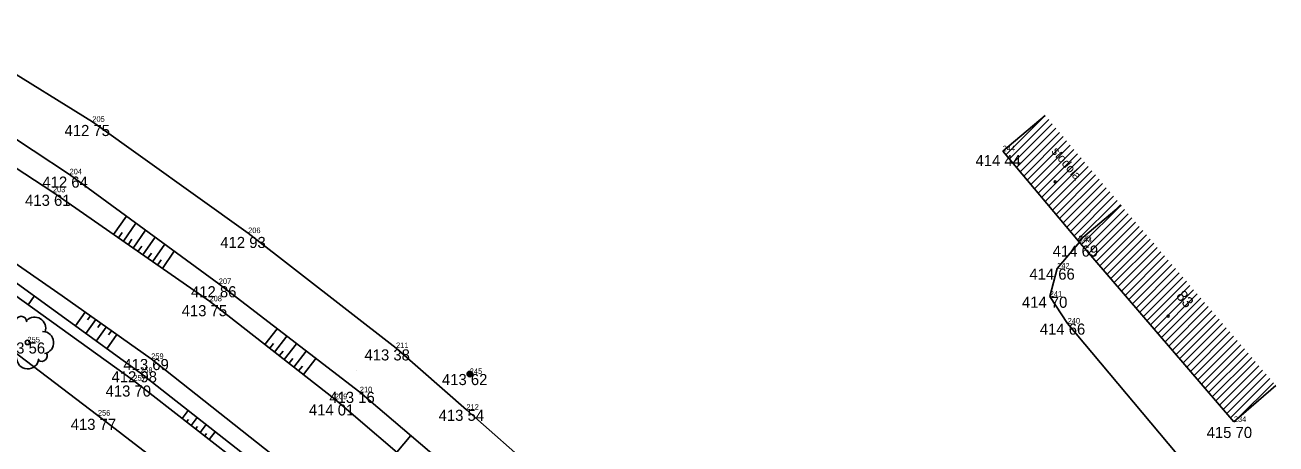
# Model space of a CAD drawing. Extents: x -559180 to -551373, y -1076947 to -1072071.
# Drawn here: x -554937.8 to -554825.1, y -1073320.8 to -1073283.1 of the extents above; entities that cross this region are included whole.
import ezdxf

# ---------------------------------------------------------------- set-up
doc = ezdxf.new("R2010")
doc.units = 0
for name, color, linetype in [('12_PLOTY', 7, 'Continuous'), ('14_BUDOVY', 7, 'Continuous'), ('17_KOMUNIKACE', 7, 'Continuous'), ('1_VODA_ZN', 7, 'Continuous'), ('20_EL_ZN', 7, 'Continuous'), ('26_SRAFY', 7, 'Continuous'), ('27_HRANA_PATA', 7, 'Continuous'), ('32', 7, 'Continuous'), ('34_ZELEN', 7, 'Continuous'), ('3_BODY', 7, 'Continuous'), ('47_ZN_STAV_OBJ$', 7, 'Continuous'), ('52_POPIS_UCELOVY', 7, 'Continuous'), ('54_C_POPISNA', 7, 'Continuous'), ('6_VYSKY', 7, 'Continuous')]:
    doc.layers.add(name, color=color, linetype=linetype)

# ---------------------------------------------------------------- blocks, each defined once
blk = doc.blocks.new('POINT_DISPLAY')
blk.add_line((0, 0), (0, 0))
blk = doc.blocks.new('SLDP')
at = {"layer": '20_EL_ZN'}
for radius in [0.25, 0.158, 0.05]:
    blk.add_circle((0, 0), radius, dxfattribs=at)
blk = doc.blocks.new('STLS')
at = {"layer": '34_ZELEN'}
blk.add_circle((0, 0), 0.2, dxfattribs=at)
for centre, radius, start, end in [((-0.57, 1.85), 0.5, 0, 180), ((0.64, 1.28), 1, 341.2293, 135), ((-1.6, 0.15), 1, 90, 270), ((-1.42, 1.37), 0.5, 45, 210.4326), ((1.36, -0.02), 1, 279.53, 90), ((-1.42, -1.21), 0.5, 135, 315), ((1.28, -1.21), 0.5, 234.3777, 31.0479), ((0.02, -1.38), 1, 180, 353.8403)]:
    blk.add_arc(centre, radius, start, end, dxfattribs=at)
blk = doc.blocks.new('BZ')
at = {"layer": '47_ZN_STAV_OBJ$'}
blk.add_circle((0, 0), 0.0875, dxfattribs=at)

msp = doc.modelspace()

# ---------------------------------------------------------------- linework, layer by layer
at = {"layer": '12_PLOTY'}
for p, q in [((-554931.73, -1073291.83), (-554945.77, -1073283.12)), ((-554917.7, -1073301.85), (-554931.73, -1073291.83)), ((-554904.38, -1073312.2), (-554917.7, -1073301.85)), ((-554844.84, -1073305.04), (-554842.837, -1073302.655)), ((-554845.51, -1073307.57), (-554844.84, -1073305.04)), ((-554843.9, -1073309.99), (-554845.51, -1073307.57)), ((-554944.06, -1073308.53), (-554931.23, -1073318.28)), ((-554831.43, -1073324.84), (-554843.9, -1073309.99)), ((-554898.04, -1073317.75), (-554904.38, -1073312.2)), ((-554931.23, -1073318.28), (-554913.99, -1073331.49)), ((-554884.41, -1073329.74), (-554898.04, -1073317.75))]:
    msp.add_line(p, q, dxfattribs=at)
at = {"layer": '14_BUDOVY'}
for p, q in [((-554845.932, -1073291.252), (-554849.75, -1073294.48)), ((-554842.91, -1073302.57), (-554849.75, -1073294.48)), ((-554839.092, -1073299.342), (-554842.91, -1073302.57)), ((-554828.93, -1073318.84), (-554842.91, -1073302.57)), ((-554825.138, -1073315.581), (-554828.93, -1073318.84))]:
    msp.add_line(p, q, dxfattribs=at)
at = {"layer": '17_KOMUNIKACE'}
for p, q in [((-554948.08, -1073289.79), (-554935.28, -1073298.17)), ((-554935.28, -1073298.17), (-554921.18, -1073307.99)), ((-554921.18, -1073307.99), (-554909.89, -1073316.8)), ((-554926.43, -1073313.18), (-554910.68, -1073325.6)), ((-554909.89, -1073316.8), (-554888.44, -1073335.12))]:
    msp.add_line(p, q, dxfattribs=at)
msp.add_lwpolyline([(-554943.81, -1073301.02), (-554934.446, -1073307.488), (-554926.43, -1073313.18)], dxfattribs=at)
at = {"layer": '26_SRAFY'}
for p, q in [((-554928.664, -1073300.317), (-554929.818, -1073301.974)), ((-554927.801, -1073300.951), (-554928.939, -1073302.586)), ((-554926.937, -1073301.585), (-554928.061, -1073303.198)), ((-554929.035, -1073301.786), (-554929.379, -1073302.28)), ((-554928.161, -1073302.405), (-554928.5, -1073302.892)), ((-554926.074, -1073302.219), (-554927.182, -1073303.81)), ((-554927.287, -1073303.023), (-554927.621, -1073303.504)), ((-554926.412, -1073303.642), (-554926.743, -1073304.116)), ((-554925.21, -1073302.853), (-554926.303, -1073304.422)), ((-554924.347, -1073303.487), (-554925.424, -1073305.034)), ((-554925.538, -1073304.261), (-554925.864, -1073304.728)), ((-554936.961, -1073307.526), (-554937.518, -1073308.299)), ((-554933.262, -1073310.206), (-554932.376, -1073308.958)), ((-554932.169, -1073309.67), (-554931.902, -1073309.294)), ((-554932.321, -1073310.888), (-554931.429, -1073309.631)), ((-554931.381, -1073311.57), (-554930.481, -1073310.303)), ((-554931.224, -1073310.345), (-554930.955, -1073309.967)), ((-554930.278, -1073311.021), (-554930.008, -1073310.64)), ((-554915.086, -1073310.463), (-554916.193, -1073311.882)), ((-554930.44, -1073312.252), (-554929.534, -1073310.976)), ((-554915.426, -1073311.794), (-554915.759, -1073312.22)), ((-554914.213, -1073311.134), (-554915.325, -1073312.559)), ((-554913.34, -1073311.804), (-554914.457, -1073313.236)), ((-554914.557, -1073312.469), (-554914.891, -1073312.897)), ((-554912.467, -1073312.475), (-554913.59, -1073313.913)), ((-554913.688, -1073313.144), (-554914.024, -1073313.574)), ((-554912.818, -1073313.819), (-554913.156, -1073314.252)), ((-554911.594, -1073313.145), (-554912.722, -1073314.59)), ((-554923.103, -1073317.815), (-554923.654, -1073318.525)), ((-554922.288, -1073318.452), (-554922.836, -1073319.159)), ((-554923.08, -1073318.629), (-554923.245, -1073318.842)), ((-554922.264, -1073319.264), (-554922.428, -1073319.476)), ((-554921.473, -1073319.089), (-554922.019, -1073319.793)), ((-554920.659, -1073319.726), (-554921.202, -1073320.426)), ((-554921.447, -1073319.899), (-554921.61, -1073320.11)), ((-554903.051, -1073320.066), (-554904.323, -1073321.555))]:
    msp.add_line(p, q, dxfattribs=at)
at = {"layer": '27_HRANA_PATA'}
for p, q in [((-554947.27, -1073287.71), (-554933.78, -1073296.56)), ((-554933.78, -1073296.56), (-554920.34, -1073306.43)), ((-554943.91, -1073302.49), (-554927.42, -1073314.44)), ((-554944.46, -1073303.3), (-554928.03, -1073315.13)), ((-554920.34, -1073306.43), (-554907.64, -1073316.18)), ((-554928.03, -1073315.13), (-554911.67, -1073327.82)), ((-554927.42, -1073314.44), (-554911.38, -1073326.98)), ((-554907.64, -1073316.18), (-554887.27, -1073333.43))]:
    msp.add_line(p, q, dxfattribs=at)
at = {"layer": '32'}
for p, q in [((-554849.48, -1073294.8), (-554845.932, -1073291.252)), ((-554849.156, -1073295.183), (-554845.608, -1073291.635)), ((-554848.832, -1073295.566), (-554845.284, -1073292.018)), ((-554848.508, -1073295.949), (-554844.96, -1073292.401)), ((-554848.184, -1073296.332), (-554844.636, -1073292.785)), ((-554847.86, -1073296.715), (-554844.312, -1073293.168)), ((-554847.536, -1073297.099), (-554843.988, -1073293.551)), ((-554847.212, -1073297.482), (-554843.664, -1073293.934)), ((-554846.888, -1073297.865), (-554843.34, -1073294.317)), ((-554846.564, -1073298.248), (-554843.016, -1073294.7)), ((-554846.24, -1073298.631), (-554842.692, -1073295.084)), ((-554845.916, -1073299.014), (-554842.369, -1073295.467)), ((-554845.592, -1073299.398), (-554842.045, -1073295.85)), ((-554845.268, -1073299.781), (-554841.721, -1073296.233)), ((-554844.944, -1073300.164), (-554841.397, -1073296.616)), ((-554844.62, -1073300.547), (-554841.073, -1073296.999)), ((-554844.296, -1073300.93), (-554840.749, -1073297.382)), ((-554843.973, -1073301.313), (-554840.425, -1073297.766)), ((-554843.649, -1073301.696), (-554840.101, -1073298.149)), ((-554843.325, -1073302.08), (-554839.777, -1073298.532)), ((-554843.001, -1073302.463), (-554839.453, -1073298.915)), ((-554842.637, -1073302.887), (-554839.092, -1073299.342)), ((-554839.615, -1073299.784), (-554839.129, -1073299.298)), ((-554842.311, -1073303.268), (-554838.765, -1073299.722)), ((-554841.984, -1073303.648), (-554838.438, -1073300.103)), ((-554841.657, -1073304.028), (-554838.112, -1073300.483)), ((-554841.33, -1073304.409), (-554837.785, -1073300.863)), ((-554841.003, -1073304.789), (-554837.458, -1073301.244)), ((-554840.677, -1073305.169), (-554837.131, -1073301.624)), ((-554840.35, -1073305.55), (-554836.804, -1073302.004)), ((-554840.023, -1073305.93), (-554836.478, -1073302.384)), ((-554839.696, -1073306.31), (-554836.151, -1073302.765)), ((-554839.369, -1073306.691), (-554835.824, -1073303.145)), ((-554839.043, -1073307.071), (-554835.497, -1073303.525)), ((-554838.716, -1073307.451), (-554835.17, -1073303.906)), ((-554838.389, -1073307.831), (-554834.844, -1073304.286)), ((-554838.062, -1073308.212), (-554834.517, -1073304.666)), ((-554837.736, -1073308.592), (-554834.19, -1073305.047)), ((-554837.409, -1073308.972), (-554833.863, -1073305.427)), ((-554837.082, -1073309.353), (-554833.536, -1073305.807)), ((-554836.755, -1073309.733), (-554833.21, -1073306.188)), ((-554836.428, -1073310.113), (-554832.883, -1073306.568)), ((-554836.102, -1073310.494), (-554832.556, -1073306.948)), ((-554835.775, -1073310.874), (-554832.229, -1073307.329)), ((-554835.448, -1073311.254), (-554831.902, -1073307.709)), ((-554835.121, -1073311.635), (-554831.576, -1073308.089)), ((-554834.794, -1073312.015), (-554831.249, -1073308.469)), ((-554834.468, -1073312.395), (-554830.922, -1073308.85)), ((-554834.141, -1073312.776), (-554830.595, -1073309.23)), ((-554833.814, -1073313.156), (-554830.268, -1073309.61)), ((-554833.487, -1073313.536), (-554829.942, -1073309.991)), ((-554833.16, -1073313.917), (-554829.615, -1073310.371)), ((-554832.834, -1073314.297), (-554829.288, -1073310.751)), ((-554832.507, -1073314.677), (-554828.961, -1073311.132)), ((-554832.18, -1073315.058), (-554828.635, -1073311.512)), ((-554831.853, -1073315.438), (-554828.308, -1073311.892)), ((-554831.527, -1073315.818), (-554827.981, -1073312.273)), ((-554831.2, -1073316.198), (-554827.654, -1073312.653)), ((-554830.873, -1073316.579), (-554827.327, -1073313.033)), ((-554830.546, -1073316.959), (-554827.001, -1073313.413)), ((-554830.219, -1073317.339), (-554826.674, -1073313.794)), ((-554829.893, -1073317.72), (-554826.347, -1073314.174)), ((-554829.566, -1073318.1), (-554826.02, -1073314.554)), ((-554829.239, -1073318.48), (-554825.693, -1073314.935)), ((-554828.656, -1073318.605), (-554825.367, -1073315.315))]:
    msp.add_line(p, q, dxfattribs=at)

# ---------------------------------------------------------------- block references
at = {"layer": '1_VODA_ZN'}
for p in [(-554931.73, -1073291.83), (-554849.75, -1073294.48), (-554933.78, -1073296.56), (-554935.28, -1073298.17), (-554917.7, -1073301.85), (-554842.91, -1073302.57), (-554842.85, -1073302.67), (-554844.84, -1073305.04), (-554920.34, -1073306.43), (-554921.18, -1073307.99), (-554845.51, -1073307.57), (-554843.9, -1073309.99), (-554937.57, -1073311.69), (-554904.38, -1073312.2), (-554926.43, -1073313.18), (-554928.03, -1073315.13), (-554927.42, -1073314.44), (-554907.94, -1073314.23), (-554907.94, -1073314.23), (-554897.74, -1073314.53), (-554907.64, -1073316.18), (-554909.89, -1073316.8), (-554931.23, -1073318.28), (-554898.04, -1073317.75), (-554828.93, -1073318.84)]:
    msp.add_blockref('POINT_DISPLAY', p, dxfattribs=at)
at = {"layer": '20_EL_ZN'}
msp.add_blockref('SLDP', (-554897.74, -1073314.53), dxfattribs=at)
at = {"layer": '32'}
for p in [(-554845.932, -1073291.252), (-554839.092, -1073299.342)]:
    msp.add_blockref('POINT_DISPLAY', p, dxfattribs=at)
at = {"layer": '34_ZELEN'}
msp.add_blockref('STLS', (-554937.57, -1073311.69), dxfattribs=at)
at = {"layer": '47_ZN_STAV_OBJ$'}
for p in [(-554845.029, -1073297.23), (-554834.844, -1073309.316)]:
    msp.add_blockref('BZ', p, dxfattribs=at)

# ---------------------------------------------------------------- texts
at = {"layer": '3_BODY'}
for s, p in [('205', (-554931.73, -1073291.83)), ('244', (-554849.75, -1073294.48)), ('204', (-554933.78, -1073296.56)), ('203', (-554935.28, -1073298.17)), ('206', (-554917.7, -1073301.85)), ('235', (-554842.91, -1073302.57)), ('243', (-554842.85, -1073302.67)), ('242', (-554844.84, -1073305.04)), ('207', (-554920.34, -1073306.43)), ('241', (-554845.51, -1073307.57)), ('208', (-554921.18, -1073307.99)), ('240', (-554843.9, -1073309.99)), ('255', (-554937.57, -1073311.69)), ('211', (-554904.38, -1073312.2)), ('259', (-554926.43, -1073313.18)), ('258', (-554927.42, -1073314.44)), ('245', (-554897.74, -1073314.53)), ('257', (-554928.03, -1073315.13)), ('209', (-554909.89, -1073316.8)), ('210', (-554907.64, -1073316.18)), ('212', (-554898.04, -1073317.75)), ('256', (-554931.23, -1073318.28)), ('234', (-554828.93, -1073318.84))]:
    msp.add_text(s, height=0.5, dxfattribs=at).set_placement(p)
at = {"layer": '52_POPIS_UCELOVY'}
msp.add_text('stodola', height=0.8, rotation=310.21413, dxfattribs=at).set_placement((-554845.41, -1073294.514))
at = {"layer": '54_C_POPISNA'}
msp.add_text('83', height=1, rotation=310.67083, dxfattribs=at).set_placement((-554834.191, -1073307.54))
at = {"layer": '6_VYSKY'}
for s, p in [('412 75', (-554934.235, -1073293.113)), ('414 44', (-554852.198, -1073295.82)), ('412 64', (-554936.228, -1073297.759)), ('413 61', (-554937.785, -1073299.397)), ('412 93', (-554920.205, -1073303.19)), ('414 69', (-554845.245, -1073303.967)), ('414 66', (-554847.345, -1073306.04)), ('412 86', (-554922.845, -1073307.628)), ('413 75', (-554923.685, -1073309.331)), ('414 70', (-554848.015, -1073308.57)), ('414 66', (-554846.405, -1073310.99)), ('413 56', (-554940.075, -1073312.69)), ('413 38', (-554907.225, -1073313.313)), ('413 69', (-554928.935, -1073314.18)), ('412 98', (-554930.004, -1073315.283)), ('413 62', (-554900.245, -1073315.53)), ('413 70', (-554930.535, -1073316.563)), ('413 16', (-554910.388, -1073317.135)), ('414 01', (-554912.23, -1073318.262)), ('413 77', (-554933.678, -1073319.564)), ('413 54', (-554900.545, -1073318.75)), ('415 70', (-554831.379, -1073320.294))]:
    msp.add_text(s, height=1, dxfattribs=at).set_placement(p)

doc.saveas('drawing.dxf')
